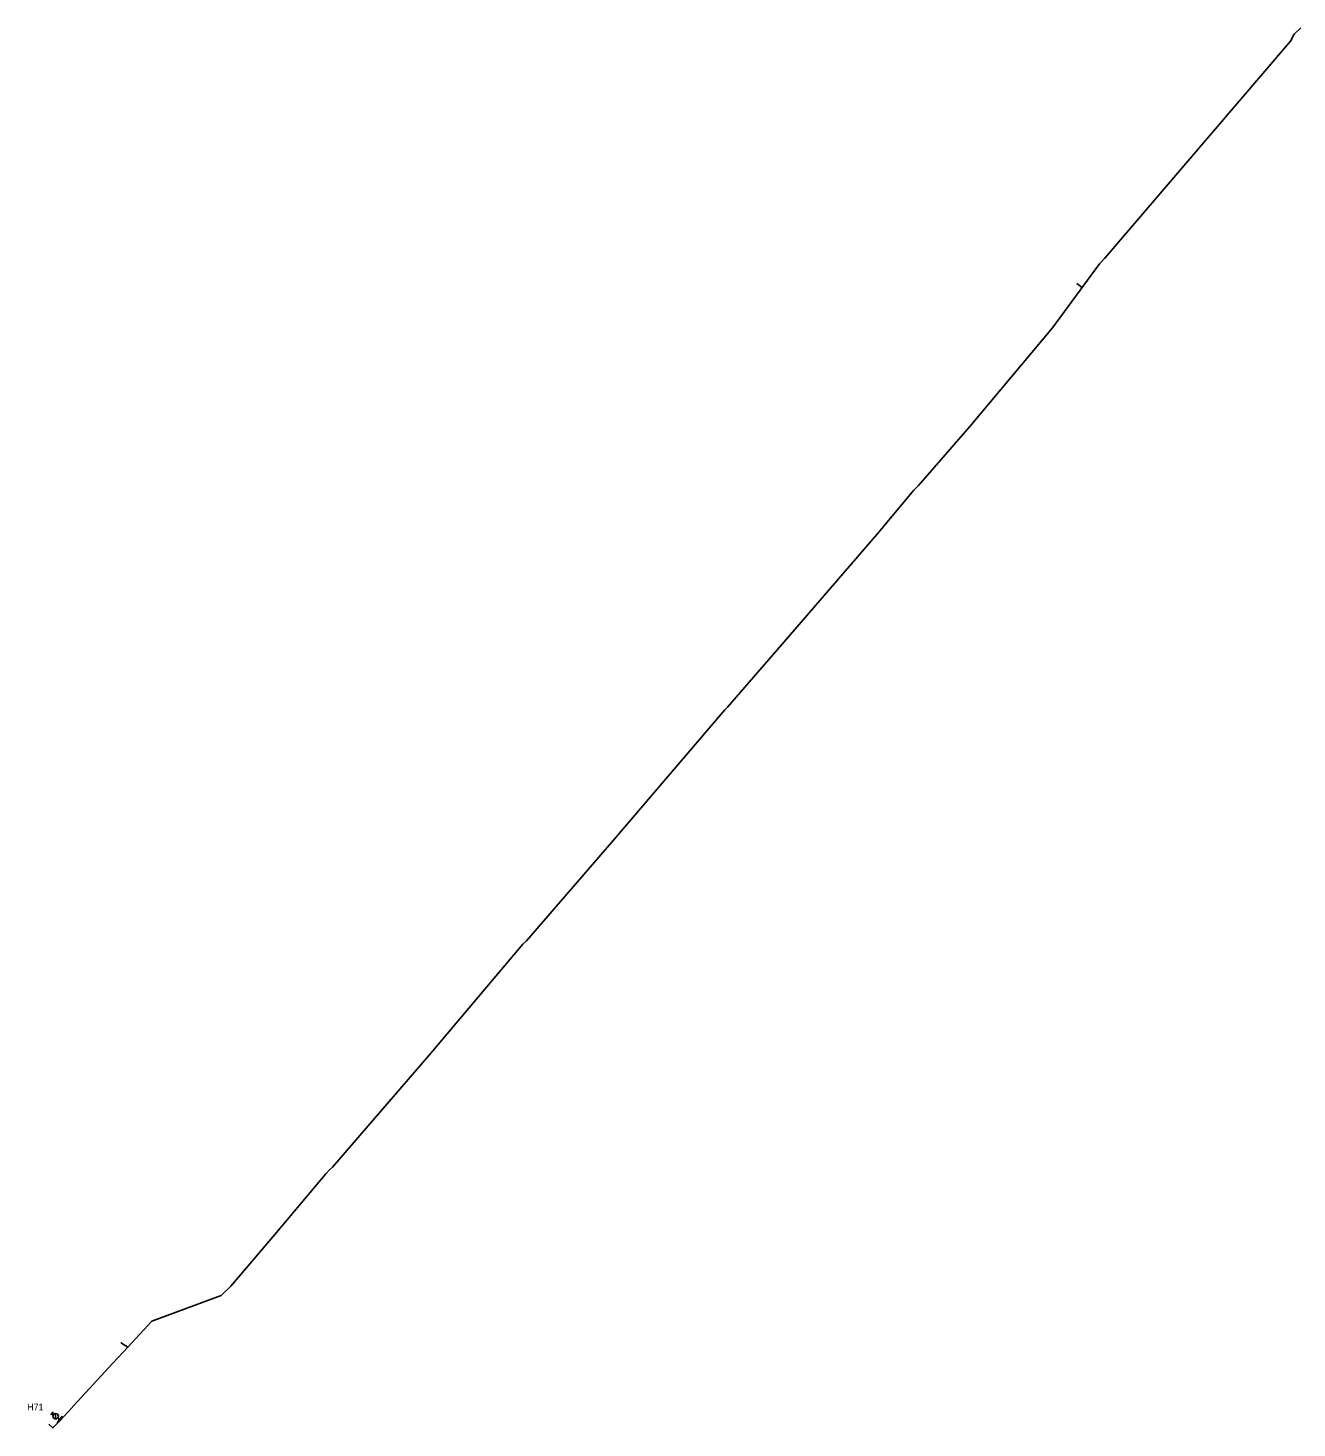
# Model space of a CAD drawing. Extents: x -548873 to -538270, y -1201997 to -1192514.
# Drawn here: x -548013.6 to -547630.3, y -1195834.6 to -1195411.8 of the extents above; entities that cross this region are included whole.
import ezdxf

# ---------------------------------------------------------------- set-up
doc = ezdxf.new("R2010")
doc.units = 0
for name, color, linetype in [('KN_HRAN_STÁTNÍ', 7, 'Continuous'), ('KN_PARC_Č', 7, 'Continuous'), ('PK_PARC_Čv', 7, 'Continuous')]:
    doc.layers.add(name, color=color, linetype=linetype)

# ---------------------------------------------------------------- blocks, each defined once
blk = doc.blocks.new('133')
at = {"layer": 'KN_HRAN_STÁTNÍ'}
for p, q in [((0.28, 0), (0, 0)), ((0.54, 0.58), (1.7, -0.58)), ((1.94, 0), (2.52, 0)), ((2.52, 0.58), (2.52, -0.58))]:
    blk.add_line(p, q, dxfattribs=at)
blk.add_circle((1.11, 0), 0.825, dxfattribs=at)
blk = doc.blocks.new('150')
at = {"layer": 'KN_HRAN_STÁTNÍ'}
blk.add_line((0, 1.27), (0, -1.27), dxfattribs=at)
blk = doc.blocks.new('171')
at = {"layer": 'KN_HRAN_STÁTNÍ'}
blk.add_lwpolyline([(-0.068, 0.061), (0.067, 0.061), (0.067, -0.062), (-0.068, -0.062)], close=True, dxfattribs=at)

msp = doc.modelspace()

# ---------------------------------------------------------------- linework, layer by layer
at = {"layer": 'KN_PARC_Č'}
for points in [[(-547629.13, -1195411.77), (-547631.22, -1195413.65), (-547632.32, -1195415.78), (-547688.42, -1195481.24), (-547689.95, -1195482.98), (-547704.2, -1195502.35), (-547729.12, -1195532.1), (-547744.69, -1195549.96), (-547746.12, -1195551.4), (-547756.68, -1195563.98), (-547781.97, -1195593.44), (-547802.3, -1195616.91), (-547803.13, -1195617.73), (-547837.36, -1195657.78), (-547863.01, -1195687.4), (-547864.12, -1195688.43), (-547892.49, -1195721.95), (-547921.64, -1195755.83), (-547922.59, -1195756.6), (-547923.66, -1195757.86), (-547939.03, -1195776.1), (-547952.3, -1195791.69), (-547955.22, -1195794.53), (-547976.23, -1195802.27), (-547983.431, -1195810.115), (-547987.939, -1195815.026), (-547999.721, -1195827.798), (-548001.359, -1195829.57), (-548002.997, -1195831.343), (-548003.828, -1195832.207), (-548006.103, -1195834.572), (-548007.327, -1195833.383)], [(-547695.237, -1195490.166), (-547696.819, -1195488.943)], [(-547983.431, -1195810.115), (-547985.364, -1195808.917)]]:
    msp.add_lwpolyline(points, dxfattribs=at)
at = {"layer": 'PK_PARC_Čv'}
msp.add_lwpolyline([(-548003.828, -1195832.207), (-548004.41, -1195831.72)], dxfattribs=at)

# ---------------------------------------------------------------- block references
at = {"layer": 'KN_PARC_Č', "xscale": 1.0000000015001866, "yscale": 1.0000000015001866, "rotation": 149.00000017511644}
msp.add_blockref('171', (-547985.364, -1195808.917), dxfattribs=at)
at = {"layer": 'PK_PARC_Čv', "xscale": 1.000000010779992, "yscale": 1.0000000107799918}
for name, p, rotation in [('133', (-548004.41, -1195831.72), 141.00000108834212), ('150', (-548004.04, -1195832.03), -38.9999989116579)]:
    msp.add_blockref(name, p, dxfattribs=dict(at, rotation=rotation))

# ---------------------------------------------------------------- texts
at = {"layer": 'PK_PARC_Čv'}
msp.add_text('H71', height=2, dxfattribs=at).set_placement((-548013.83, -1195829.23))

doc.saveas('drawing.dxf')
